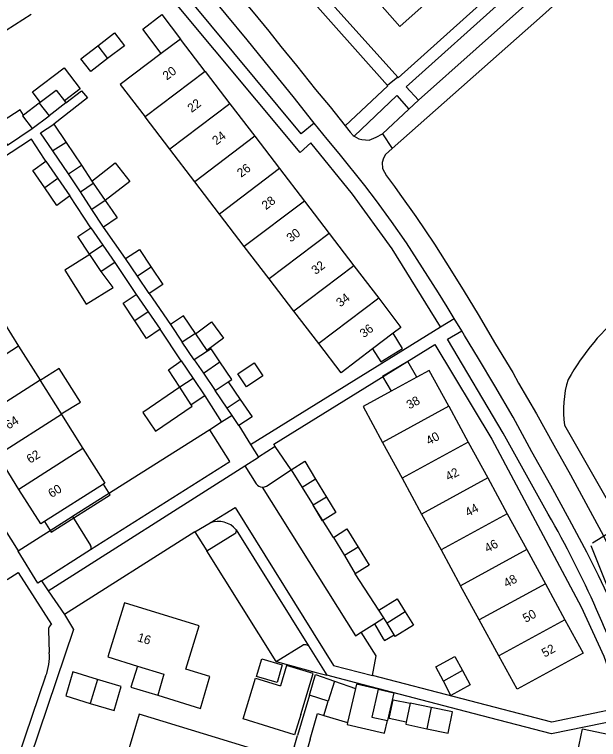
# Model space of a CAD drawing. Extents: x 194485 to 197793, y 468269 to 470822.
# Drawn here: x 195834.5 to 195913.7, y 469840.6 to 469938.8 of the extents above; entities that cross this region are included whole.
import ezdxf

# ---------------------------------------------------------------- set-up
doc = ezdxf.new("R2010")
doc.units = 0
for name, color, linetype in [('BGT grensvlak begroeid terreindeel', 7, 'Continuous'), ('BGT grensvlak gebouwinstallatie plus 1', 7, 'Continuous'), ('BGT grensvlak onbegroeid terreindeel', 7, 'Continuous'), ('BGT grensvlak overig bouwwerk uitbreiding populatie', 7, 'Continuous'), ('BGT grensvlak pand op maaiveld', 7, 'Continuous'), ('BGT grensvlak pand op maaiveld LR', 7, 'Continuous'), ('BGT grensvlak wegdeel', 7, 'Continuous'), ('BGT lijnelement kunstwerkdeel uitbreiding populatie duiker', 7, 'Continuous'), ('BGT tekst huisnummerreeks', 7, 'Continuous')]:
    doc.layers.add(name, color=color, linetype=linetype)

msp = doc.modelspace()

# ---------------------------------------------------------------- linework, layer by layer
at = {"layer": 'BGT grensvlak begroeid terreindeel'}
msp.add_line((195909.099, 469883.15), (195915.959, 469871.171), dxfattribs=at)
for centre, radius, start, end in [((195939.14, 469872.563), 34.007, 109.54773, 150.36836), ((195922.476, 469885.247), 13.54, 162.23936, 188.90835)]:
    msp.add_arc(centre, radius, start, end, dxfattribs=at)
at = {"layer": 'BGT grensvlak gebouwinstallatie plus 1'}
for p, q in [((195851.889, 469936.849), (195854.486, 469938.815)), ((195854.486, 469938.815), (195856.996, 469935.498)), ((195854.398, 469933.532), (195851.889, 469936.849)), ((195836.933, 469928.347), (195841.241, 469931.606)), ((195841.241, 469931.606), (195843.415, 469928.734)), ((195838.001, 469926.935), (195836.933, 469928.347)), ((195843.415, 469928.734), (195841.265, 469927.107)), ((195835.289, 469925.891), (195831.84, 469923.689)), ((195835.734, 469925.193), (195835.289, 469925.891)), ((195841.505, 469921.489), (195843.585, 469918.417)), ((195841.813, 469917.211), (195839.725, 469920.327)), ((195847.865, 469901.839), (195846.257, 469903.972)), ((195861.157, 469893.535), (195860.658, 469893.209)), ((195862.366, 469891.742), (195861.157, 469893.535)), ((195858.853, 469892.034), (195860.112, 469890.222)), ((195860.112, 469890.222), (195862.366, 469891.742)), ((195863.963, 469889.376), (195862.366, 469891.742)), ((195840.581, 469890.842), (195837.992, 469889.219)), ((195843.438, 469886.299), (195840.581, 469890.842)), ((195860.112, 469890.222), (195861.733, 469887.887)), ((195863.475, 469889.049), (195863.963, 469889.376)), ((195840.843, 469884.684), (195843.438, 469886.299)), ((195883.314, 469856.262), (195884.574, 469857.057)), ((195883.314, 469856.262), (195884.51, 469854.23)), ((195884.663, 469853.969), (195885.989, 469854.749)), ((195884.51, 469854.23), (195884.663, 469853.969)), ((195848.976, 469847.748), (195845.777, 469848.723)), ((195848.032, 469844.484), (195848.976, 469847.748)), ((195877.91, 469848.458), (195880.728, 469847.472)), ((195880.862, 469848.057), (195880.728, 469847.472)), ((195883.834, 469847.374), (195880.862, 469848.057)), ((195880.728, 469847.472), (195879.674, 469842.886)), ((195885.324, 469843.406), (195885.854, 469845.967)), ((195885.854, 469845.967), (195888.155, 469845.495)), ((195844.787, 469845.472), (195848.032, 469844.484)), ((195876.462, 469843.844), (195879.674, 469842.886)), ((195887.609, 469842.932), (195885.324, 469843.406))]:
    msp.add_line(p, q, dxfattribs=at)
for points in [[(195831.84, 469923.689), (195833.549, 469921.118), (195836.91, 469923.352)], [(195845.002, 469916.234), (195848.162, 469918.707), (195850.122, 469916.202), (195846.806, 469913.608)], [(195844.725, 469906.299), (195841.339, 469904.174), (195844.234, 469899.56), (195847.865, 469901.839)], [(195859.067, 469895.567), (195861.217, 469897.169), (195862.859, 469894.964), (195860.606, 469893.286)], [(195883.062, 469893.517), (195884.166, 469891.735), (195887.127, 469893.569), (195885.854, 469895.624)], [(195889.074, 469889.678), (195887.823, 469891.796), (195884.4, 469889.774), (195885.582, 469887.774)], [(195856.924, 469888.3), (195851.899, 469884.867), (195853.627, 469882.339), (195858.606, 469885.74), (195858.479, 469885.933)], [(195838.565, 469870.112), (195839.465, 469868.69), (195847.457, 469873.748), (195846.557, 469875.17)], [(195876.8, 469873.418), (195878.07, 469871.316), (195876.252, 469870.218), (195874.982, 469872.32)], [(195851.167, 469850.519), (195850.289, 469847.683), (195853.919, 469846.56)], [(195879.674, 469842.886), (195879.608, 469842.599), (195884.675, 469841.434), (195885.067, 469843.14)]]:
    msp.add_lwpolyline(points, dxfattribs=at)
at = {"layer": 'BGT grensvlak onbegroeid terreindeel'}
for p, q in [((195871.999, 469877.104), (195869.867, 469880.276)), ((195858.96, 469868.703), (195860.569, 469866.142))]:
    msp.add_line(p, q, dxfattribs=at)
for points in [[(195834.984, 469866.144), (195842.343, 469870.788), (195842.353, 469870.772)], [(195869.992, 469851.141), (195875.409, 469849.668), (195876.866, 469849.28)]]:
    msp.add_lwpolyline(points, dxfattribs=at)
at = {"layer": 'BGT grensvlak overig bouwwerk uitbreiding populatie'}
for p, q in [((195841.813, 469917.211), (195843.585, 469918.417)), ((195843.585, 469918.417), (195845.002, 469916.234)), ((195843.433, 469914.793), (195841.813, 469917.211)), ((195845.002, 469916.234), (195845.175, 469915.967)), ((195864.792, 469890.129), (195866.99, 469891.616)), ((195866.99, 469891.616), (195868.179, 469889.859)), ((195865.981, 469888.371), (195864.792, 469890.129)), ((195868.179, 469889.859), (195865.981, 469888.371)), ((195867.336, 469849.108), (195868.055, 469851.502)), ((195868.055, 469851.502), (195870.821, 469850.672)), ((195870.821, 469850.672), (195870.103, 469848.278)), ((195870.103, 469848.278), (195867.336, 469849.108))]:
    msp.add_line(p, q, dxfattribs=at)
at = {"layer": 'BGT grensvlak pand op maaiveld'}
for p, q in [((195832.183, 469935.97), (195836.748, 469938.848)), ((195856.996, 469935.498), (195854.398, 469933.532)), ((195860.358, 469931.107), (195856.996, 469935.498)), ((195860.358, 469931.107), (195863.719, 469926.716)), ((195837.861, 469926.827), (195835.734, 469925.193)), ((195837.861, 469926.827), (195838.001, 469926.935)), ((195841.463, 469926.849), (195839.186, 469925.1)), ((195841.265, 469927.107), (195841.463, 469926.849)), ((195863.719, 469926.716), (195867.081, 469922.325)), ((195836.91, 469923.352), (195839.186, 469925.1)), ((195855.577, 469920.555), (195852.213, 469924.944)), ((195839.848, 469923.969), (195841.505, 469921.489)), ((195841.505, 469921.489), (195839.725, 469920.327)), ((195867.081, 469922.325), (195870.443, 469917.934)), ((195858.941, 469916.165), (195855.577, 469920.555)), ((195838.773, 469918.95), (195840.391, 469916.603)), ((195870.443, 469917.934), (195873.805, 469913.543)), ((195840.391, 469916.603), (195842.009, 469914.256)), ((195843.433, 469914.793), (195845.175, 469915.967)), ((195845.175, 469915.967), (195846.806, 469913.608)), ((195862.305, 469911.776), (195858.941, 469916.165)), ((195845.007, 469912.401), (195843.433, 469914.793)), ((195846.806, 469913.608), (195847.73, 469912.271)), ((195873.805, 469913.543), (195877.166, 469909.152)), ((195846.581, 469910.009), (195845.007, 469912.401)), ((195865.669, 469907.386), (195862.305, 469911.776)), ((195844.851, 469909.93), (195846.482, 469907.571)), ((195877.166, 469909.152), (195880.528, 469904.761)), ((195846.482, 469907.571), (195848.113, 469905.211)), ((195869.033, 469902.997), (195865.669, 469907.386)), ((195844.725, 469906.299), (195844.683, 469906.364)), ((195846.257, 469903.972), (195844.725, 469906.299)), ((195851.169, 469903.382), (195849.563, 469905.748)), ((195848.113, 469905.211), (195846.257, 469903.972)), ((195880.528, 469904.761), (195883.889, 469900.37)), ((195852.775, 469901.015), (195851.169, 469903.382)), ((195872.397, 469898.608), (195869.033, 469902.997)), ((195850.981, 469900.885), (195852.612, 469898.526)), ((195832.159, 469898.496), (195835.065, 469893.874)), ((195852.612, 469898.526), (195854.243, 469896.166)), ((195875.761, 469894.219), (195872.397, 469898.608)), ((195855.642, 469896.817), (195857.247, 469894.426)), ((195859.04, 469895.607), (195859.067, 469895.567)), ((195859.067, 469895.567), (195860.606, 469893.286)), ((195885.854, 469895.624), (195883.062, 469893.517)), ((195858.853, 469892.034), (195857.247, 469894.426)), ((195835.065, 469893.874), (195837.972, 469889.251)), ((195860.658, 469893.209), (195858.853, 469892.034)), ((195860.606, 469893.286), (195860.658, 469893.209)), ((195857.123, 469891.891), (195858.729, 469889.512)), ((195837.972, 469889.251), (195837.992, 469889.219)), ((195837.992, 469889.219), (195840.843, 469884.684)), ((195858.729, 469889.512), (195860.335, 469887.133)), ((195861.733, 469887.887), (195863.475, 469889.049)), ((195863.475, 469889.049), (195865.106, 469886.67)), ((195889.074, 469889.678), (195885.582, 469887.774)), ((195858.479, 469885.933), (195856.924, 469888.3)), ((195860.335, 469887.133), (195858.479, 469885.933)), ((195863.344, 469885.487), (195861.733, 469887.887)), ((195864.026, 469884.472), (195863.344, 469885.487)), ((195893.382, 469885.727), (195896.029, 469880.872)), ((195840.843, 469884.684), (195840.878, 469884.629)), ((195840.878, 469884.629), (195843.785, 469880.006)), ((195864.945, 469883.103), (195864.026, 469884.472)), ((195884.408, 469880.836), (195887.055, 469875.981)), ((195896.029, 469880.872), (195898.676, 469876.017)), ((195835.11, 469874.47), (195832.202, 469879.092)), ((195871.999, 469877.104), (195873.491, 469874.712)), ((195875.341, 469875.848), (195876.8, 469873.418)), ((195887.055, 469875.981), (195889.703, 469871.126)), ((195898.676, 469876.017), (195901.323, 469871.162)), ((195846.557, 469875.17), (195838.565, 469870.112)), ((195873.491, 469874.712), (195874.982, 469872.32)), ((195876.8, 469873.418), (195874.982, 469872.32)), ((195889.703, 469871.126), (195892.351, 469866.272)), ((195901.323, 469871.162), (195903.971, 469866.306)), ((195877.748, 469867.931), (195879.233, 469865.488)), ((195879.233, 469865.488), (195880.717, 469863.045)), ((195892.351, 469866.272), (195894.999, 469861.416)), ((195903.971, 469866.306), (195906.497, 469861.673)), ((195906.497, 469861.673), (195909.148, 469856.811)), ((195897.526, 469856.783), (195894.999, 469861.416)), ((195884.574, 469857.057), (195883.929, 469858.109)), ((195885.015, 469856.338), (195884.574, 469857.057)), ((195900.177, 469851.922), (195897.526, 469856.783)), ((195885.989, 469854.749), (195885.015, 469856.338)), ((195842.421, 469849.745), (195841.477, 469846.48)), ((195845.777, 469848.723), (195842.421, 469849.745)), ((195845.777, 469848.723), (195844.787, 469845.472)), ((195877.91, 469848.458), (195877.048, 469845.757)), ((195883.834, 469847.374), (195882.972, 469843.621)), ((195883.834, 469847.374), (195885.93, 469846.892)), ((195885.93, 469846.892), (195885.067, 469843.14)), ((195841.477, 469846.48), (195844.787, 469845.472)), ((195874.49, 469846.568), (195872.873, 469841.119)), ((195876.462, 469843.844), (195877.048, 469845.757)), ((195888.155, 469845.495), (195887.609, 469842.932)), ((195891.018, 469844.92), (195888.155, 469845.495)), ((195851.403, 469843.996), (195849.438, 469837.366)), ((195882.972, 469843.621), (195885.067, 469843.14)), ((195910.839, 469838.788), (195911.523, 469842.03)), ((195911.523, 469842.03), (195916.187, 469841.045))]:
    msp.add_line(p, q, dxfattribs=at)
for points in [[(195891.253, 469941.27), (195886.753, 469937.21), (195881.344, 469943.404)], [(195845.794, 469934.568), (195848.075, 469936.319), (195849.401, 469934.593), (195847.12, 469932.841)], [(195847.12, 469932.841), (195844.839, 469931.09), (195843.513, 469932.817), (195845.794, 469934.568)], [(195854.398, 469933.532), (195848.849, 469929.333), (195852.213, 469924.944)], [(195838.001, 469926.935), (195840.138, 469928.575), (195841.265, 469927.107)], [(195835.734, 469925.193), (195835.584, 469925.078), (195836.91, 469923.352)], [(195839.725, 469920.327), (195838.043, 469922.769), (195839.848, 469923.969)], [(195838.618, 469915.327), (195836.993, 469917.699), (195838.773, 469918.95)], [(195842.009, 469914.256), (195840.243, 469912.954), (195838.618, 469915.327)], [(195847.73, 469912.271), (195848.437, 469911.248), (195846.581, 469910.009)], [(195844.683, 469906.364), (195843.109, 469908.756), (195844.851, 469909.93)], [(195849.563, 469905.748), (195851.445, 469906.961), (195853.025, 469904.589)], [(195853.025, 469904.589), (195854.605, 469902.216), (195852.775, 469901.015)], [(195850.813, 469897.319), (195849.239, 469899.711), (195850.981, 469900.885)], [(195883.889, 469900.37), (195886.912, 469896.422), (195885.854, 469895.624)], [(195859.04, 469895.607), (195857.421, 469898.005), (195855.642, 469896.817)], [(195854.243, 469896.166), (195852.387, 469894.927), (195850.813, 469897.319)], [(195883.062, 469893.517), (195878.777, 469890.283), (195875.761, 469894.219)], [(195856.924, 469888.3), (195855.369, 469890.666), (195857.123, 469891.891)], [(195893.382, 469885.727), (195890.735, 469890.583), (195889.074, 469889.678)], [(195885.582, 469887.774), (195881.76, 469885.691), (195884.408, 469880.836)], [(195865.106, 469886.67), (195866.737, 469884.291), (195864.945, 469883.103)], [(195843.785, 469880.006), (195846.749, 469875.292), (195846.557, 469875.17)], [(195871.999, 469877.104), (195873.881, 469878.278), (195875.341, 469875.848)], [(195838.565, 469870.112), (195838.054, 469869.789), (195835.11, 469874.47)], [(195877.748, 469867.931), (195879.565, 469869.131), (195881.082, 469866.656)], [(195881.082, 469866.656), (195882.599, 469864.181), (195880.717, 469863.045)], [(195883.929, 469858.109), (195886.408, 469859.641), (195887.498, 469857.86)], [(195849.427, 469859.084), (195847.145, 469851.758), (195851.167, 469850.519)], [(195853.919, 469846.56), (195859.735, 469844.761), (195860.977, 469849.093), (195857.744, 469850.107), (195859.531, 469855.981), (195849.427, 469859.084)], [(195887.498, 469857.86), (195888.587, 469856.079), (195886.121, 469854.534), (195885.989, 469854.749)], [(195909.148, 469856.811), (195911.631, 469852.257), (195902.642, 469847.403), (195900.177, 469851.922)], [(195892.654, 469848.463), (195891.622, 469850.403), (195894.203, 469851.809), (195895.248, 469849.907)], [(195851.167, 469850.519), (195854.756, 469849.414), (195853.919, 469846.56)], [(195873.31, 469843.942), (195875.008, 469849.498), (195871.407, 469850.613), (195870.59, 469847.866)], [(195895.248, 469849.907), (195896.293, 469848.004), (195893.687, 469846.522), (195892.654, 469848.463)], [(195873.31, 469843.942), (195872.458, 469841.204), (195865.523, 469843.375), (195867.166, 469848.881), (195870.59, 469847.866)], [(195874.49, 469846.568), (195875.301, 469849.371), (195877.91, 469848.458)], [(195890.436, 469842.034), (195893.324, 469841.428), (195893.881, 469844.345), (195891.018, 469844.92)], [(195848.791, 469835.184), (195848.654, 469834.72), (195864.434, 469829.919), (195867.235, 469839.169), (195851.403, 469843.996)], [(195874.603, 469840.597), (195875.61, 469844.098), (195876.462, 469843.844)], [(195887.609, 469842.932), (195887.547, 469842.641), (195890.436, 469842.034)], [(195874.603, 469840.597), (195874.135, 469839.051), (195872.423, 469839.535), (195872.873, 469841.119)]]:
    msp.add_lwpolyline(points, dxfattribs=at)
at = {"layer": 'BGT grensvlak pand op maaiveld LR'}
for p, q in [((195845.794, 469934.568), (195847.12, 469932.841)), ((195860.358, 469931.107), (195852.213, 469924.944)), ((195837.861, 469926.827), (195839.186, 469925.1)), ((195863.719, 469926.716), (195855.577, 469920.555)), ((195867.081, 469922.325), (195858.941, 469916.165)), ((195870.443, 469917.934), (195862.305, 469911.776)), ((195840.391, 469916.603), (195838.618, 469915.327)), ((195846.806, 469913.608), (195845.007, 469912.401)), ((195873.805, 469913.543), (195865.669, 469907.386)), ((195877.166, 469909.152), (195869.033, 469902.997)), ((195846.482, 469907.571), (195844.683, 469906.364)), ((195880.528, 469904.761), (195872.397, 469898.608)), ((195853.025, 469904.589), (195851.169, 469903.382)), ((195883.889, 469900.37), (195875.761, 469894.219)), ((195852.612, 469898.526), (195850.813, 469897.319)), ((195859.04, 469895.607), (195857.247, 469894.426)), ((195835.065, 469893.874), (195826.388, 469888.336)), ((195837.972, 469889.251), (195829.296, 469883.714)), ((195858.729, 469889.512), (195856.924, 469888.3)), ((195865.106, 469886.67), (195863.344, 469885.487)), ((195893.382, 469885.727), (195884.408, 469880.836)), ((195840.878, 469884.629), (195832.202, 469879.092)), ((195896.029, 469880.872), (195887.055, 469875.981)), ((195843.785, 469880.006), (195835.11, 469874.47)), ((195875.341, 469875.848), (195873.491, 469874.712)), ((195898.676, 469876.017), (195889.703, 469871.126)), ((195901.323, 469871.162), (195892.351, 469866.272)), ((195881.082, 469866.656), (195879.233, 469865.488)), ((195903.971, 469866.306), (195894.999, 469861.416)), ((195906.497, 469861.673), (195897.526, 469856.783)), ((195887.498, 469857.86), (195885.015, 469856.338)), ((195909.148, 469856.811), (195900.177, 469851.922)), ((195895.248, 469849.907), (195892.654, 469848.463)), ((195877.048, 469845.757), (195874.49, 469846.568)), ((195891.018, 469844.92), (195890.436, 469842.034))]:
    msp.add_line(p, q, dxfattribs=at)
at = {"layer": 'BGT grensvlak wegdeel'}
for p, q in [((195873.365, 469922.65), (195843.291, 469958.843)), ((195873.25, 469920.102), (195841.784, 469957.874)), ((195872.261, 469946.195), (195886.477, 469930.318)), ((195907.551, 469946.932), (195887.634, 469929.026)), ((195889.274, 469927.194), (195909.2, 469944.945)), ((195885.724, 469920.671), (195906.09, 469938.69)), ((195886.477, 469930.318), (195885.091, 469929.204)), ((195887.634, 469929.026), (195889.274, 469927.194)), ((195880.569, 469922.354), (195886.36, 469927.823)), ((195886.36, 469927.823), (195887.992, 469926)), ((195887.992, 469926), (195889.274, 469927.194)), ((195884.41, 469922.664), (195887.992, 469926)), ((195875.146, 469924.075), (195873.365, 469922.65)), ((195884.41, 469922.664), (195885.724, 469920.671)), ((195838.773, 469918.95), (195838.594, 469919.22)), ((195844.851, 469909.93), (195842.009, 469914.256)), ((195849.563, 469905.748), (195846.581, 469910.009)), ((195848.113, 469905.211), (195850.981, 469900.885)), ((195852.775, 469901.015), (195855.642, 469896.817)), ((195892.29, 469896.483), (195894.108, 469897.637)), ((195895.14, 469895.944), (195894.108, 469897.637)), ((195857.123, 469891.891), (195854.243, 469896.166)), ((195866.522, 469880.557), (195892.29, 469896.483)), ((195860.335, 469887.133), (195862.591, 469883.565)), ((195864.026, 469884.472), (195862.591, 469883.565)), ((195862.591, 469883.565), (195860.995, 469882.556)), ((195860.995, 469882.556), (195842.353, 469870.772)), ((195864.945, 469883.103), (195866.522, 469880.557)), ((195866.522, 469880.557), (195867.592, 469878.834)), ((195869.867, 469880.276), (195867.592, 469878.834)), ((195865.736, 469877.656), (195867.592, 469878.834)), ((195865.736, 469877.656), (195867.282, 469875.22)), ((195868.675, 469874.92), (195871.999, 469877.104)), ((195877.748, 469867.931), (195874.982, 469872.32)), ((195842.353, 469870.772), (195844.826, 469866.846)), ((195858.96, 469868.703), (195861.033, 469869.954)), ((195858.96, 469868.703), (195841.273, 469857.526)), ((195860.569, 469866.142), (195864.403, 469868.472)), ((195864.57, 469869.007), (195874.384, 469853.261)), ((195838.148, 469862.064), (195844.794, 469866.307)), ((195869.992, 469851.141), (195860.569, 469866.142)), ((195883.929, 469858.109), (195880.717, 469863.045)), ((195838.148, 469862.064), (195839.061, 469860.739)), ((195839.061, 469860.739), (195841.273, 469857.526)), ((195881.531, 469855.138), (195883.314, 469856.262)), ((195839.121, 469855.374), (195839.208, 469852.356)), ((195869.992, 469851.141), (195873.631, 469853.382)), ((195874.384, 469853.261), (195876.866, 469849.28)), ((195838.724, 469849.147), (195834.864, 469837.789))]:
    msp.add_line(p, q, dxfattribs=at)
for points in [[(195906.09, 469938.69), (195926.38, 469956.98), (195929.55, 469960.03), (195954.164, 469986.845)], [(195886.477, 469930.318), (195886.55, 469930.237), (195923.986, 469963.883), (195928.854, 469969.061)], [(195885.091, 469929.204), (195869.343, 469946.901), (195867.982, 469945.698), (195850.49, 469965.09), (195847.282, 469962.464)], [(195847.282, 469962.464), (195847.307, 469962.431), (195849.372, 469960.063), (195852.486, 469956.359), (195855.233, 469953.216), (195859.053, 469948.568), (195861.711, 469945.294), (195864.35, 469942.151), (195866.859, 469939.115), (195868.993, 469936.564), (195870.621, 469934.497), (195872.745, 469931.919), (195875.339, 469928.66), (195877.3, 469926.295), (195879.319, 469923.753)], [(195875.146, 469924.075), (195874.957, 469924.307), (195872.312, 469927.687), (195869.13, 469931.59), (195866.031, 469935.394), (195860.349, 469942.296), (195856.232, 469947.157), (195852.686, 469951.55), (195848.957, 469956.036), (195845.797, 469959.58)], [(195841.463, 469926.849), (195843.605, 469928.494), (195844.425, 469927.524), (195839.848, 469923.969)], [(195879.319, 469923.753), (195885.13, 469929.16), (195885.091, 469929.204)], [(195796.992, 469923.8), (195815.407, 469894.242), (195816.743, 469895.082), (195834.984, 469866.144)], [(195894.108, 469897.637), (195893.163, 469899.189), (195891.984, 469901.098), (195889.807, 469904.508), (195887.637, 469907.86), (195885.614, 469910.76), (195883.602, 469913.574), (195881.995, 469915.644), (195878.523, 469919.999), (195876.905, 469921.913), (195875.146, 469924.075)], [(195879.319, 469923.753), (195879.332, 469923.737), (195880, 469922.883), (195880.443, 469922.435), (195880.569, 469922.354)], [(195880.569, 469922.354), (195881.173, 469921.97), (195881.622, 469921.86), (195882.596, 469921.783), (195883.555, 469922.181), (195884.41, 469922.664)], [(195838.594, 469919.22), (195836.789, 469921.935), (195832.611, 469919.158), (195831.805, 469920.426)], [(195892.29, 469896.483), (195885.694, 469907.054), (195880.354, 469914.491), (195874.699, 469921.432), (195873.25, 469920.102)], [(195885.724, 469920.671), (195884.794, 469919.841), (195884.531, 469919.374), (195884.346, 469918.751), (195884.409, 469917.943), (195884.948, 469916.969), (195886.016, 469915.501), (195886.741, 469914.488), (195888.905, 469911.467), (195891.436, 469907.711), (195893.759, 469904.061), (195895.498, 469901.293), (195897.385, 469898.174), (195899.725, 469894.144), (195902.055, 469890.309), (195902.862, 469888.876), (195905.299, 469884.694)], [(195906.434, 469871.904), (195900.753, 469882.08), (195893.199, 469894.807), (195895.14, 469895.944)], [(195907.246, 469874.978), (195904.675, 469879.577), (195902.109, 469884.251), (195899.628, 469888.479), (195897.419, 469892.219), (195895.524, 469895.313), (195895.14, 469895.944)], [(195869.867, 469880.276), (195869.652, 469880.595), (195891.512, 469894.115), (195899.226, 469881.291), (195911.348, 469858.546), (195914.399, 469851.854), (195916.848, 469844.92), (195907.372, 469842.935), (195883.029, 469849.267)], [(195905.299, 469884.694), (195907.652, 469880.444), (195909.891, 469876.458), (195914.036, 469868.757), (195915.217, 469866.448)], [(195844.794, 469866.307), (195863.697, 469878.253), (195860.995, 469882.556)], [(195839.061, 469860.739), (195865.235, 469877.338), (195865.736, 469877.656)], [(195868.086, 469874.757), (195880.723, 469854.641), (195881.531, 469855.138)], [(195920.568, 469846.232), (195920.136, 469847.635), (195919.301, 469850.062), (195917.744, 469854.029), (195915.718, 469858.515), (195913.697, 469862.778), (195912.114, 469865.959), (195909.781, 469870.352), (195907.246, 469874.978)], [(195861.033, 469869.954), (195864.444, 469872.013), (195877.763, 469850.58), (195883.029, 469849.267)], [(195838.148, 469862.064), (195837.663, 469861.754), (195835.006, 469866.109), (195834.984, 469866.144)], [(195833.529, 469862.238), (195835.005, 469863.193), (195839.541, 469856.15)], [(195841.273, 469857.526), (195842.506, 469855.501), (195836.645, 469838.094)], [(195883.029, 469849.267), (195883.552, 469851.903), (195881.531, 469855.138)], [(195919.087, 469843.735), (195907.32, 469841.343), (195896.706, 469844.084), (195880.781, 469848.238), (195876.866, 469849.28)]]:
    msp.add_lwpolyline(points, dxfattribs=at)
for centre, radius, start, end in [((195868.125, 469875.754), 0.997, 212.34798, 267.77926), ((195868.128, 469875.75), 0.994, 267.55959, 303.37823), ((195774.709, 469796.013), 152.023, 19.03027, 29.94748), ((195862.102, 469866.87), 3.265, 40.89988, 109.12237), ((195864.151, 469868.844), 0.45, 304.09776, 21.23078), ((195844.52, 469866.594), 0.396, 313.65635, 39.54842), ((195839.86, 469855.476), 0.746, 115.29817, 187.85404), ((195873.884, 469852.556), 0.864, 54.68424, 107.05806), ((195832.562, 469851.717), 6.676, 337.35693, 5.489)]:
    msp.add_arc(centre, radius, start, end, dxfattribs=at)
at = {"layer": 'BGT lijnelement kunstwerkdeel uitbreiding populatie duiker'}
for p, q in [((195912.893, 469867.216), (195924.61, 469874.543)), ((195925.026, 469835.611), (195912.72, 469866.807))]:
    msp.add_line(p, q, dxfattribs=at)

# ---------------------------------------------------------------- texts
at = {"layer": 'BGT tekst huisnummerreeks'}
for s, rotation, p in [('20', 37.4, (195855.157, 469929.853)), ('22', 37.4, (195858.521, 469925.464)), ('24', 37.4, (195861.88, 469921.071)), ('26', 37.4, (195865.24, 469916.678)), ('28', 37.4, (195868.601, 469912.287)), ('30', 37.4, (195871.965, 469907.898)), ('32', 37.4, (195875.33, 469903.509)), ('34', 37.4, (195878.688, 469899.116)), ('36', 37.4, (195881.879, 469894.944)), ('38', 28.6, (195888.047, 469885.286)), ('64', 32.2, (195833.701, 469882.549)), ('40', 28.6, (195890.698, 469880.431)), ('62', 32.2, (195836.611, 469877.93)), ('42', 28.6, (195893.349, 469875.578)), ('60', 32.2, (195839.533, 469873.276)), ('44', 28.6, (195895.993, 469870.722)), ('46', 28.6, (195898.637, 469865.864)), ('48', 28.6, (195901.223, 469861.12)), ('50', 28.6, (195903.815, 469856.373)), ('16', 342.7, (195851.073, 469853.924)), ('52', 28.6, (195906.386, 469851.667))]:
    msp.add_text(s, height=1.2, rotation=rotation, dxfattribs=at).set_placement(p)

doc.saveas('drawing.dxf')
